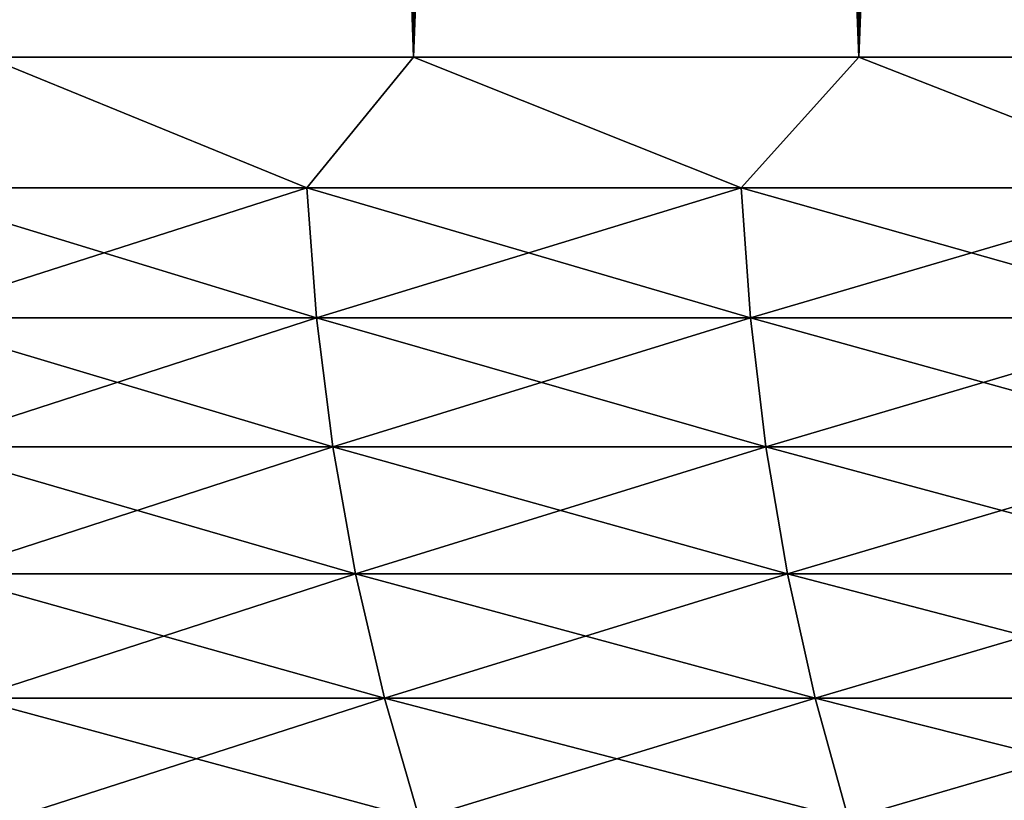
# Model space of a CAD drawing. Header units: millimetres. Extents: x -161 to 161, y -94 to 1149.
# Tile 308 of 656: x -7.924 to -7.118, y -92.708 to -92.069. Entities that reach past the tile are written whole.
import ezdxf

# ---------------------------------------------------------------- set-up
doc = ezdxf.new("R2010")
doc.units = ezdxf.units.MM
doc.header["$LTSCALE"] = 81.481481
for name, color, linetype in [('22', 7, 'CONTINUOUS'), ('23', 7, 'CONTINUOUS'), ('24', 7, 'CONTINUOUS'), ('25', 7, 'CONTINUOUS')]:
    doc.layers.add(name, color=color, linetype=linetype)

msp = doc.modelspace()

# ---------------------------------------------------------------- linework, layer by layer
at = {"layer": '22', "color": 7, "linetype": 'CONTINUOUS', "true_color": 0x323232}
for points in [[(-7.60169, -82.6, 7.95074), (-7.95074, -82.6, 7.60169), (-7.60169, -92.1, 7.95074), (-7.60169, -82.6, 7.95074)], [(-7.60169, -92.1, 7.95074), (-7.95074, -82.6, 7.60169), (-7.95074, -92.1, 7.60169), (-7.60169, -92.1, 7.95074)], [(-7.23733, -82.6, 8.28379), (-7.60169, -82.6, 7.95074), (-7.23733, -92.1, 8.28379), (-7.23733, -82.6, 8.28379)], [(-7.23733, -92.1, 8.28379), (-7.60169, -82.6, 7.95074), (-7.60169, -92.1, 7.95074), (-7.23733, -92.1, 8.28379)], [(-6.85839, -82.6, 8.60015), (-7.23733, -82.6, 8.28379), (-6.85839, -92.1, 8.60015), (-6.85839, -82.6, 8.60015)], [(-6.85839, -92.1, 8.60015), (-7.23733, -82.6, 8.28379), (-7.23733, -92.1, 8.28379), (-6.85839, -92.1, 8.60015)]]:
    msp.add_3dface(points, dxfattribs=at)
at = {"layer": '23', "color": 7, "linetype": 'CONTINUOUS', "true_color": 0x323232}
for points in [[(-7.95074, -82.6, -7.60169), (-7.60169, -82.6, -7.95074), (-7.95074, -92.1, -7.60169), (-7.95074, -82.6, -7.60169)], [(-7.95074, -92.1, -7.60169), (-7.60169, -82.6, -7.95074), (-7.60169, -92.1, -7.95074), (-7.95074, -92.1, -7.60169)], [(-7.60169, -82.6, -7.95074), (-7.23733, -82.6, -8.28379), (-7.60169, -92.1, -7.95074), (-7.60169, -82.6, -7.95074)], [(-7.60169, -92.1, -7.95074), (-7.23733, -82.6, -8.28379), (-7.23733, -92.1, -8.28379), (-7.60169, -92.1, -7.95074)], [(-7.23733, -82.6, -8.28379), (-6.85839, -82.6, -8.60015), (-7.23733, -92.1, -8.28379), (-7.23733, -82.6, -8.28379)], [(-7.23733, -92.1, -8.28379), (-6.85839, -82.6, -8.60015), (-6.85839, -92.1, -8.60015), (-7.23733, -92.1, -8.28379)]]:
    msp.add_3dface(points, dxfattribs=at)
at = {"layer": '24', "color": 7, "linetype": 'CONTINUOUS', "true_color": 0x323232}
for points in [[(-7.68899, -92.20701, 7.86101), (-7.95074, -92.1, 7.60169), (-8.02918, -92.20701, 7.5132), (-7.68899, -92.20701, 7.86101)], [(-7.60169, -92.1, 7.95074), (-7.95074, -92.1, 7.60169), (-7.68899, -92.20701, 7.86101), (-7.60169, -92.1, 7.95074)], [(-7.33374, -92.20701, 8.19342), (-7.60169, -92.1, 7.95074), (-7.68899, -92.20701, 7.86101), (-7.33374, -92.20701, 8.19342)], [(-7.23733, -92.1, 8.28379), (-7.60169, -92.1, 7.95074), (-7.33374, -92.20701, 8.19342), (-7.23733, -92.1, 8.28379)], [(-6.96414, -92.20701, 8.5098), (-7.23733, -92.1, 8.28379), (-7.33374, -92.20701, 8.19342), (-6.96414, -92.20701, 8.5098)], [(-6.85839, -92.1, 8.60015), (-7.23733, -92.1, 8.28379), (-6.96414, -92.20701, 8.5098), (-6.85839, -92.1, 8.60015)], [(-7.68899, -92.20701, 7.86101), (-8.02918, -92.20701, 7.5132), (-7.68097, -92.31358, 7.85281), (-7.68899, -92.20701, 7.86101)], [(-7.68097, -92.31358, 7.85281), (-8.02918, -92.20701, 7.5132), (-8.02081, -92.31358, 7.50537), (-7.68097, -92.31358, 7.85281)], [(-7.33374, -92.20701, 8.19342), (-7.68899, -92.20701, 7.86101), (-7.3261, -92.31358, 8.18488), (-7.33374, -92.20701, 8.19342)], [(-7.3261, -92.31358, 8.18488), (-7.68899, -92.20701, 7.86101), (-7.68097, -92.31358, 7.85281), (-7.3261, -92.31358, 8.18488)], [(-6.96414, -92.20701, 8.5098), (-7.33374, -92.20701, 8.19342), (-6.95688, -92.31358, 8.50093), (-6.96414, -92.20701, 8.5098)], [(-6.95688, -92.31358, 8.50093), (-7.33374, -92.20701, 8.19342), (-7.3261, -92.31358, 8.18488), (-6.95688, -92.31358, 8.50093)], [(-7.68097, -92.31358, 7.85281), (-8.02081, -92.31358, 7.50537), (-7.66766, -92.41906, 7.8392), (-7.68097, -92.31358, 7.85281)], [(-7.66766, -92.41906, 7.8392), (-8.02081, -92.31358, 7.50537), (-8.00691, -92.41906, 7.49236), (-7.66766, -92.41906, 7.8392)], [(-7.3261, -92.31358, 8.18488), (-7.68097, -92.31358, 7.85281), (-7.3134, -92.41906, 8.17069), (-7.3261, -92.31358, 8.18488)], [(-7.3134, -92.41906, 8.17069), (-7.68097, -92.31358, 7.85281), (-7.66766, -92.41906, 7.8392), (-7.3134, -92.41906, 8.17069)], [(-6.95688, -92.31358, 8.50093), (-7.3261, -92.31358, 8.18488), (-6.94482, -92.41906, 8.48619), (-6.95688, -92.31358, 8.50093)], [(-6.94482, -92.41906, 8.48619), (-7.3261, -92.31358, 8.18488), (-7.3134, -92.41906, 8.17069), (-6.94482, -92.41906, 8.48619)], [(-7.66766, -92.41906, 7.8392), (-8.00691, -92.41906, 7.49236), (-7.64911, -92.52291, 7.82024), (-7.66766, -92.41906, 7.8392)], [(-7.64911, -92.52291, 7.82024), (-8.00691, -92.41906, 7.49236), (-7.98754, -92.52291, 7.47424), (-7.64911, -92.52291, 7.82024)], [(-7.3134, -92.41906, 8.17069), (-7.66766, -92.41906, 7.8392), (-7.29571, -92.52291, 8.15093), (-7.3134, -92.41906, 8.17069)], [(-7.29571, -92.52291, 8.15093), (-7.66766, -92.41906, 7.8392), (-7.64911, -92.52291, 7.82024), (-7.29571, -92.52291, 8.15093)], [(-6.94482, -92.41906, 8.48619), (-7.3134, -92.41906, 8.17069), (-6.92802, -92.52291, 8.46566), (-6.94482, -92.41906, 8.48619)], [(-6.92802, -92.52291, 8.46566), (-7.3134, -92.41906, 8.17069), (-7.29571, -92.52291, 8.15093), (-6.92802, -92.52291, 8.46566)], [(-7.64911, -92.52291, 7.82024), (-7.98754, -92.52291, 7.47424), (-7.62542, -92.6246, 7.79602), (-7.64911, -92.52291, 7.82024)], [(-7.62542, -92.6246, 7.79602), (-7.98754, -92.52291, 7.47424), (-7.9628, -92.6246, 7.45109), (-7.62542, -92.6246, 7.79602)], [(-7.29571, -92.52291, 8.15093), (-7.64911, -92.52291, 7.82024), (-7.27312, -92.6246, 8.12569), (-7.29571, -92.52291, 8.15093)], [(-7.27312, -92.6246, 8.12569), (-7.64911, -92.52291, 7.82024), (-7.62542, -92.6246, 7.79602), (-7.27312, -92.6246, 8.12569)], [(-6.92802, -92.52291, 8.46566), (-7.29571, -92.52291, 8.15093), (-6.90657, -92.6246, 8.43945), (-6.92802, -92.52291, 8.46566)], [(-6.90657, -92.6246, 8.43945), (-7.29571, -92.52291, 8.15093), (-7.27312, -92.6246, 8.12569), (-6.90657, -92.6246, 8.43945)], [(-7.62542, -92.6246, 7.79602), (-7.9628, -92.6246, 7.45109), (-7.59672, -92.72361, 7.76668), (-7.62542, -92.6246, 7.79602)], [(-7.59672, -92.72361, 7.76668), (-7.9628, -92.6246, 7.45109), (-7.93283, -92.72361, 7.42305), (-7.59672, -92.72361, 7.76668)], [(-7.27312, -92.6246, 8.12569), (-7.62542, -92.6246, 7.79602), (-7.24574, -92.72361, 8.0951), (-7.27312, -92.6246, 8.12569)], [(-7.24574, -92.72361, 8.0951), (-7.62542, -92.6246, 7.79602), (-7.59672, -92.72361, 7.76668), (-7.24574, -92.72361, 8.0951)], [(-6.90657, -92.6246, 8.43945), (-7.27312, -92.6246, 8.12569), (-6.88057, -92.72361, 8.40768), (-6.90657, -92.6246, 8.43945)], [(-6.88057, -92.72361, 8.40768), (-7.27312, -92.6246, 8.12569), (-7.24574, -92.72361, 8.0951), (-6.88057, -92.72361, 8.40768)]]:
    msp.add_3dface(points, dxfattribs=at)
at = {"layer": '25', "color": 7, "linetype": 'CONTINUOUS', "true_color": 0x323232}
for points in [[(-8.02918, -92.20701, -7.5132), (-7.95074, -92.1, -7.60169), (-7.68899, -92.20701, -7.86101), (-8.02918, -92.20701, -7.5132)], [(-7.95074, -92.1, -7.60169), (-7.60169, -92.1, -7.95074), (-7.68899, -92.20701, -7.86101), (-7.95074, -92.1, -7.60169)], [(-7.68899, -92.20701, -7.86101), (-7.60169, -92.1, -7.95074), (-7.33374, -92.20701, -8.19342), (-7.68899, -92.20701, -7.86101)], [(-7.60169, -92.1, -7.95074), (-7.23733, -92.1, -8.28379), (-7.33374, -92.20701, -8.19342), (-7.60169, -92.1, -7.95074)], [(-7.33374, -92.20701, -8.19342), (-7.23733, -92.1, -8.28379), (-6.96414, -92.20701, -8.5098), (-7.33374, -92.20701, -8.19342)], [(-7.23733, -92.1, -8.28379), (-6.85839, -92.1, -8.60015), (-6.96414, -92.20701, -8.5098), (-7.23733, -92.1, -8.28379)], [(-8.02918, -92.20701, -7.5132), (-7.68899, -92.20701, -7.86101), (-8.02081, -92.31358, -7.50537), (-8.02918, -92.20701, -7.5132)], [(-8.02081, -92.31358, -7.50537), (-7.68899, -92.20701, -7.86101), (-7.68097, -92.31358, -7.85281), (-8.02081, -92.31358, -7.50537)], [(-7.68899, -92.20701, -7.86101), (-7.33374, -92.20701, -8.19342), (-7.68097, -92.31358, -7.85281), (-7.68899, -92.20701, -7.86101)], [(-7.68097, -92.31358, -7.85281), (-7.33374, -92.20701, -8.19342), (-7.3261, -92.31358, -8.18488), (-7.68097, -92.31358, -7.85281)], [(-7.33374, -92.20701, -8.19342), (-6.96414, -92.20701, -8.5098), (-7.3261, -92.31358, -8.18488), (-7.33374, -92.20701, -8.19342)], [(-7.3261, -92.31358, -8.18488), (-6.96414, -92.20701, -8.5098), (-6.95688, -92.31358, -8.50093), (-7.3261, -92.31358, -8.18488)], [(-8.02081, -92.31358, -7.50537), (-7.68097, -92.31358, -7.85281), (-8.00691, -92.41906, -7.49236), (-8.02081, -92.31358, -7.50537)], [(-8.00691, -92.41906, -7.49236), (-7.68097, -92.31358, -7.85281), (-7.66766, -92.41906, -7.8392), (-8.00691, -92.41906, -7.49236)], [(-7.68097, -92.31358, -7.85281), (-7.3261, -92.31358, -8.18488), (-7.66766, -92.41906, -7.8392), (-7.68097, -92.31358, -7.85281)], [(-7.66766, -92.41906, -7.8392), (-7.3261, -92.31358, -8.18488), (-7.3134, -92.41906, -8.17069), (-7.66766, -92.41906, -7.8392)], [(-7.3261, -92.31358, -8.18488), (-6.95688, -92.31358, -8.50093), (-7.3134, -92.41906, -8.17069), (-7.3261, -92.31358, -8.18488)], [(-7.3134, -92.41906, -8.17069), (-6.95688, -92.31358, -8.50093), (-6.94482, -92.41906, -8.48619), (-7.3134, -92.41906, -8.17069)], [(-8.00691, -92.41906, -7.49236), (-7.66766, -92.41906, -7.8392), (-7.98754, -92.52291, -7.47424), (-8.00691, -92.41906, -7.49236)], [(-7.98754, -92.52291, -7.47424), (-7.66766, -92.41906, -7.8392), (-7.64911, -92.52291, -7.82024), (-7.98754, -92.52291, -7.47424)], [(-7.66766, -92.41906, -7.8392), (-7.3134, -92.41906, -8.17069), (-7.64911, -92.52291, -7.82024), (-7.66766, -92.41906, -7.8392)], [(-7.64911, -92.52291, -7.82024), (-7.3134, -92.41906, -8.17069), (-7.29571, -92.52291, -8.15093), (-7.64911, -92.52291, -7.82024)], [(-7.3134, -92.41906, -8.17069), (-6.94482, -92.41906, -8.48619), (-7.29571, -92.52291, -8.15093), (-7.3134, -92.41906, -8.17069)], [(-7.29571, -92.52291, -8.15093), (-6.94482, -92.41906, -8.48619), (-6.92802, -92.52291, -8.46566), (-7.29571, -92.52291, -8.15093)], [(-7.98754, -92.52291, -7.47424), (-7.64911, -92.52291, -7.82024), (-7.9628, -92.6246, -7.45109), (-7.98754, -92.52291, -7.47424)], [(-7.9628, -92.6246, -7.45109), (-7.64911, -92.52291, -7.82024), (-7.62542, -92.6246, -7.79602), (-7.9628, -92.6246, -7.45109)], [(-7.64911, -92.52291, -7.82024), (-7.29571, -92.52291, -8.15093), (-7.62542, -92.6246, -7.79602), (-7.64911, -92.52291, -7.82024)], [(-7.62542, -92.6246, -7.79602), (-7.29571, -92.52291, -8.15093), (-7.27312, -92.6246, -8.12569), (-7.62542, -92.6246, -7.79602)], [(-7.29571, -92.52291, -8.15093), (-6.92802, -92.52291, -8.46566), (-7.27312, -92.6246, -8.12569), (-7.29571, -92.52291, -8.15093)], [(-7.27312, -92.6246, -8.12569), (-6.92802, -92.52291, -8.46566), (-6.90657, -92.6246, -8.43945), (-7.27312, -92.6246, -8.12569)], [(-7.9628, -92.6246, -7.45109), (-7.62542, -92.6246, -7.79602), (-7.93283, -92.72361, -7.42305), (-7.9628, -92.6246, -7.45109)], [(-7.93283, -92.72361, -7.42305), (-7.62542, -92.6246, -7.79602), (-7.59672, -92.72361, -7.76668), (-7.93283, -92.72361, -7.42305)], [(-7.62542, -92.6246, -7.79602), (-7.27312, -92.6246, -8.12569), (-7.59672, -92.72361, -7.76668), (-7.62542, -92.6246, -7.79602)], [(-7.59672, -92.72361, -7.76668), (-7.27312, -92.6246, -8.12569), (-7.24574, -92.72361, -8.0951), (-7.59672, -92.72361, -7.76668)], [(-7.27312, -92.6246, -8.12569), (-6.90657, -92.6246, -8.43945), (-7.24574, -92.72361, -8.0951), (-7.27312, -92.6246, -8.12569)], [(-7.24574, -92.72361, -8.0951), (-6.90657, -92.6246, -8.43945), (-6.88057, -92.72361, -8.40768), (-7.24574, -92.72361, -8.0951)]]:
    msp.add_3dface(points, dxfattribs=at)

doc.saveas('drawing.dxf')
